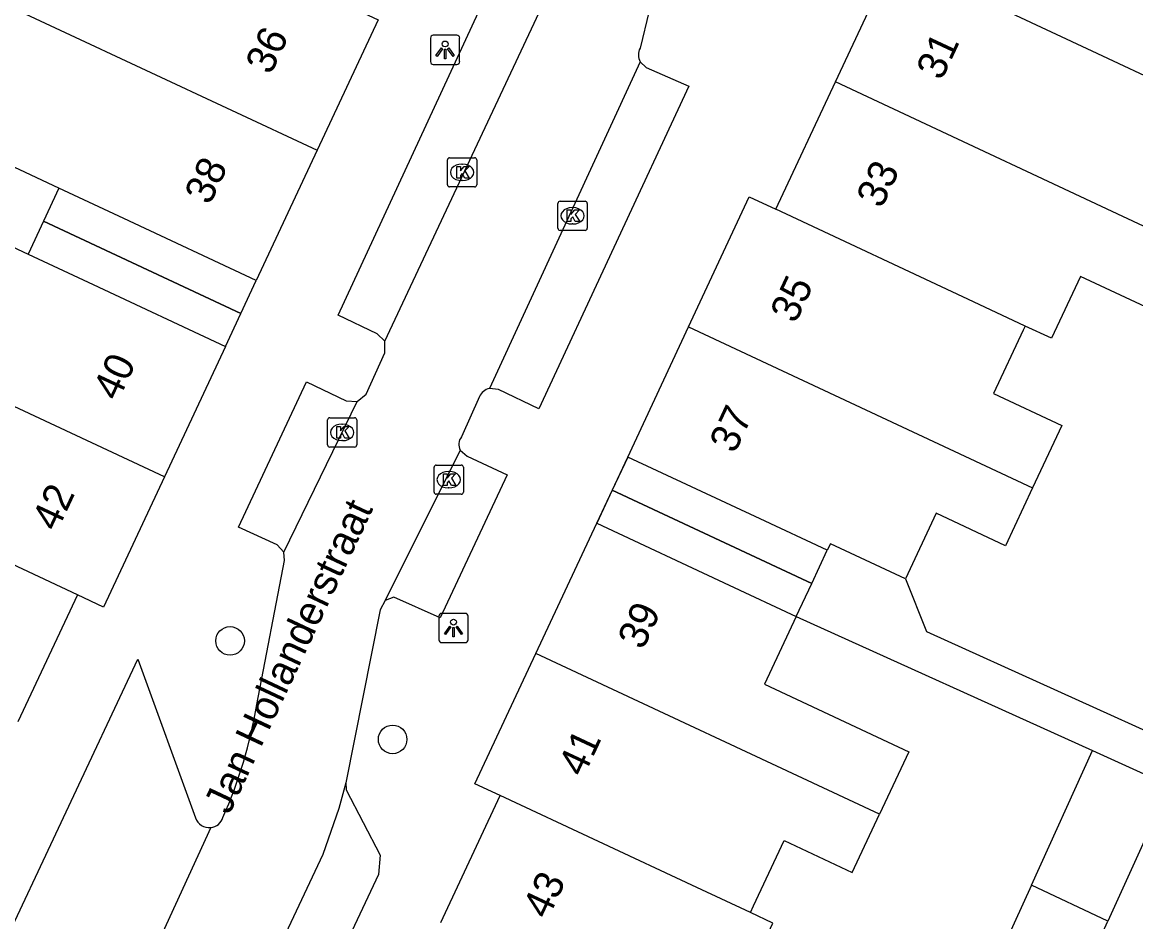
# Model space of a CAD drawing. Extents: x 159822 to 160765, y 380693 to 381634.
# Drawn here: x 160203.01 to 160241.09, y 381357.05 to 381387.82 of the extents above; entities that cross this region are included whole.
import ezdxf

# ---------------------------------------------------------------- set-up
doc = ezdxf.new("R2010")
doc.units = 0
for name, color, linetype in [('IMGEO_Boom', 7, 'Continuous'), ('IMGEO_Kolk', 7, 'Continuous'), ('IMGEO_Lichtpunt', 7, 'Continuous'), ('IMGEO_Openbare_ruimte_label', 7, 'Continuous'), ('IMGEO_Pand', 7, 'Continuous'), ('IMGEO_Pand_nummerreeks', 7, 'Continuous'), ('IMGEO_Pand_overbouw', 7, 'Continuous'), ('IMGEO_Rijbaan_lokaal_open', 7, 'Continuous'), ('IMGEO_Voetpad_halfverhard', 7, 'Continuous'), ('IMGEO_Voetpad_open', 7, 'Continuous')]:
    doc.layers.add(name, color=color, linetype=linetype)

msp = doc.modelspace()

# ---------------------------------------------------------------- linework, layer by layer
at = {"layer": 'IMGEO_Boom'}
for centre in [(160210.114, 381366.66), (160215.674, 381363.289)]:
    msp.add_circle(centre, 0.489, dxfattribs=at)
at = {"layer": 'IMGEO_Kolk'}
for p, q in [((160217.548, 381382.259), (160217.548, 381383.111)), ((160217.623, 381383.185), (160218.475, 381383.185)), ((160218.036, 381382.965), (160218.061, 381382.965)), ((160218.549, 381383.111), (160218.549, 381382.259)), ((160218.475, 381382.185), (160217.623, 381382.185)), ((160218.059, 381382.405), (160218.034, 381382.405)), ((160221.327, 381380.772), (160221.327, 381381.624)), ((160221.402, 381381.698), (160222.254, 381381.698)), ((160221.815, 381381.478), (160221.84, 381381.478)), ((160222.328, 381381.624), (160222.328, 381380.772)), ((160222.254, 381380.698), (160221.402, 381380.698)), ((160221.838, 381380.918), (160221.813, 381380.918)), ((160213.448, 381373.363), (160213.448, 381374.215)), ((160213.523, 381374.289), (160214.375, 381374.289)), ((160214.449, 381374.215), (160214.449, 381373.363)), ((160213.936, 381374.069), (160213.961, 381374.069)), ((160213.959, 381373.509), (160213.934, 381373.509)), ((160214.375, 381373.289), (160213.523, 381373.289)), ((160217.091, 381371.747), (160217.091, 381372.599)), ((160217.166, 381372.673), (160218.018, 381372.673)), ((160218.092, 381372.599), (160218.092, 381371.747)), ((160217.579, 381372.453), (160217.604, 381372.453)), ((160217.602, 381371.893), (160217.577, 381371.893)), ((160218.018, 381371.673), (160217.166, 381371.673))]:
    msp.add_line(p, q, dxfattribs=at)
for points in [[(160217.548, 381382.259), (160217.548, 381383.111)], [(160217.623, 381383.185), (160218.475, 381383.185)], [(160217.869, 381382.885), (160217.992, 381382.885), (160217.992, 381382.734), (160218.122, 381382.885), (160218.286, 381382.885), (160218.14, 381382.734), (160218.293, 381382.485), (160218.141, 381382.485), (160218.056, 381382.649), (160217.992, 381382.582), (160217.992, 381382.485), (160217.869, 381382.485), (160217.869, 381382.885)], [(160218.549, 381383.111), (160218.549, 381382.259)], [(160218.475, 381382.185), (160217.623, 381382.185)], [(160221.327, 381380.772), (160221.327, 381381.624)], [(160221.402, 381381.698), (160222.254, 381381.698)], [(160221.648, 381381.398), (160221.771, 381381.398), (160221.771, 381381.247), (160221.901, 381381.398), (160222.065, 381381.398), (160221.919, 381381.247), (160222.072, 381380.998), (160221.92, 381380.998), (160221.835, 381381.162), (160221.771, 381381.095), (160221.771, 381380.998), (160221.648, 381380.998), (160221.648, 381381.398)], [(160222.328, 381381.624), (160222.328, 381380.772)], [(160222.254, 381380.698), (160221.402, 381380.698)], [(160213.448, 381373.363), (160213.448, 381374.215)], [(160213.523, 381374.289), (160214.375, 381374.289)], [(160214.449, 381374.215), (160214.449, 381373.363)], [(160213.769, 381373.989), (160213.892, 381373.989), (160213.892, 381373.838), (160214.022, 381373.989), (160214.186, 381373.989), (160214.04, 381373.838), (160214.193, 381373.589), (160214.041, 381373.589), (160213.956, 381373.753), (160213.892, 381373.686), (160213.892, 381373.589), (160213.769, 381373.589), (160213.769, 381373.989)], [(160214.375, 381373.289), (160213.523, 381373.289)], [(160217.091, 381371.747), (160217.091, 381372.599)], [(160217.166, 381372.673), (160218.018, 381372.673)], [(160218.092, 381372.599), (160218.092, 381371.747)], [(160217.412, 381372.373), (160217.535, 381372.373), (160217.535, 381372.222), (160217.665, 381372.373), (160217.829, 381372.373), (160217.683, 381372.222), (160217.836, 381371.973), (160217.684, 381371.973), (160217.599, 381372.137), (160217.535, 381372.07), (160217.535, 381371.973), (160217.412, 381371.973), (160217.412, 381372.373)], [(160218.018, 381371.673), (160217.166, 381371.673)]]:
    msp.add_lwpolyline(points, dxfattribs=at)
for centre, start, end in [((160217.625, 381383.109), 91.552, 178.448), ((160217.625, 381383.109), 91.552, 178.448), ((160218.473, 381383.109), 1.552, 88.448), ((160218.473, 381383.109), 1.552, 88.448), ((160217.625, 381382.261), 181.552, 268.448), ((160217.625, 381382.261), 181.552, 268.448), ((160218.473, 381382.261), 271.552, 358.448), ((160218.473, 381382.261), 271.552, 358.448), ((160221.404, 381381.622), 91.552, 178.448), ((160221.404, 381381.622), 91.552, 178.448), ((160222.252, 381381.622), 1.552, 88.448), ((160222.252, 381381.622), 1.552, 88.448), ((160221.404, 381380.774), 181.552, 268.448), ((160221.404, 381380.774), 181.552, 268.448), ((160222.252, 381380.774), 271.552, 358.448), ((160222.252, 381380.774), 271.552, 358.448), ((160213.525, 381374.213), 91.552, 178.448), ((160213.525, 381374.213), 91.552, 178.448), ((160214.373, 381374.213), 1.552, 88.448), ((160214.373, 381374.213), 1.552, 88.448), ((160213.525, 381373.365), 181.552, 268.448), ((160213.525, 381373.365), 181.552, 268.448), ((160214.373, 381373.365), 271.552, 358.448), ((160214.373, 381373.365), 271.552, 358.448), ((160217.168, 381372.597), 91.552, 178.448), ((160217.168, 381372.597), 91.552, 178.448), ((160218.016, 381372.597), 1.552, 88.448), ((160218.016, 381372.597), 1.552, 88.448), ((160217.168, 381371.749), 181.552, 268.448), ((160217.168, 381371.749), 181.552, 268.448), ((160218.016, 381371.749), 271.552, 358.448), ((160218.016, 381371.749), 271.552, 358.448)]:
    msp.add_arc(centre, 0.0765, start, end, dxfattribs=at)
for centre, major_axis, ratio, start_param, end_param in [((160218.035, 381382.685), (-0.387, 0.002), 0.722429, 4.712389, 7.853982), ((160218.06, 381382.685), (-0.39, 0.002), 0.717154, 1.570796, 4.712389), ((160221.814, 381381.198), (-0.387, 0.002), 0.722429, 4.712389, 7.853982), ((160221.839, 381381.198), (-0.39, 0.002), 0.717154, 1.570796, 4.712389), ((160213.935, 381373.789), (-0.387, 0.002), 0.722429, 4.712389, 7.853982), ((160213.96, 381373.789), (-0.39, 0.002), 0.717154, 1.570796, 4.712389), ((160217.578, 381372.173), (-0.387, 0.002), 0.722429, 4.712389, 7.853982), ((160217.603, 381372.173), (-0.39, 0.002), 0.717154, 1.570796, 4.712389)]:
    msp.add_ellipse(centre, major_axis=major_axis, ratio=ratio, start_param=start_param, end_param=end_param, dxfattribs=at)
at = {"layer": 'IMGEO_Lichtpunt'}
for p, q in [((160216.97, 381387.277), (160216.97, 381386.47)), ((160216.97, 381387.277), (160216.97, 381386.47)), ((160217.872, 381387.372), (160217.064, 381387.372)), ((160217.872, 381387.372), (160217.064, 381387.372)), ((160217.966, 381386.47), (160217.966, 381387.277)), ((160217.966, 381386.47), (160217.966, 381387.277)), ((160217.064, 381386.376), (160217.872, 381386.376)), ((160217.064, 381386.376), (160217.872, 381386.376)), ((160217.257, 381367.503), (160217.257, 381366.696)), ((160217.257, 381367.503), (160217.257, 381366.696)), ((160218.159, 381367.598), (160217.351, 381367.598)), ((160218.159, 381367.598), (160217.351, 381367.598)), ((160218.253, 381366.696), (160218.253, 381367.503)), ((160218.253, 381366.696), (160218.253, 381367.503)), ((160217.351, 381366.602), (160218.159, 381366.602)), ((160217.351, 381366.602), (160218.159, 381366.602))]:
    msp.add_line(p, q, dxfattribs=at)
for points in [[(160217.344, 381386.941), (160217.383, 381386.913), (160217.195, 381386.651), (160217.157, 381386.678), (160217.344, 381386.941)], [(160217.446, 381386.893), (160217.493, 381386.893), (160217.493, 381386.571), (160217.446, 381386.571), (160217.446, 381386.893)], [(160217.556, 381386.913), (160217.594, 381386.94), (160217.781, 381386.678), (160217.742, 381386.65), (160217.556, 381386.913)], [(160217.631, 381367.167), (160217.67, 381367.139), (160217.482, 381366.877), (160217.444, 381366.904), (160217.631, 381367.167)], [(160217.733, 381367.119), (160217.78, 381367.119), (160217.78, 381366.797), (160217.733, 381366.797), (160217.733, 381367.119)], [(160217.843, 381367.139), (160217.881, 381367.166), (160218.068, 381366.904), (160218.029, 381366.876), (160217.843, 381367.139)]]:
    msp.add_lwpolyline(points, dxfattribs=at)
for centre in [(160217.469, 381387.075), (160217.756, 381367.301)]:
    msp.add_circle(centre, 0.0994, dxfattribs=at)
for centre, start, end in [((160217.064, 381387.277), 90, 180), ((160217.064, 381387.277), 90, 180), ((160217.872, 381387.277), 0, 90), ((160217.872, 381387.277), 0, 90), ((160217.064, 381386.47), 180, 270), ((160217.064, 381386.47), 180, 270), ((160217.872, 381386.47), 270, 0), ((160217.872, 381386.47), 270, 360), ((160217.351, 381367.503), 90, 180), ((160217.351, 381367.503), 90, 180), ((160218.159, 381367.503), 0, 90), ((160218.159, 381367.503), 0, 90), ((160217.351, 381366.696), 180, 270), ((160217.351, 381366.696), 180, 270), ((160218.159, 381366.696), 270, 0), ((160218.159, 381366.696), 270, 360)]:
    msp.add_arc(centre, 0.0946, start, end, dxfattribs=at)
at = {"layer": 'IMGEO_Pand'}
for points in [[(160230.816, 381385.775), (160232.802, 381390.02)], [(160232.802, 381390.02), (160239.584, 381386.846), (160242.315, 381385.568)], [(160201.367, 381388.93), (160213.096, 381383.444)], [(160214.351, 381388.288), (160215.179, 381387.898), (160213.096, 381383.444)], [(160228.778, 381381.421), (160230.816, 381385.775)], [(160242.638, 381380.241), (160230.816, 381385.775)], [(160211.011, 381378.985), (160206.483, 381381.104), (160204.259, 381382.144), (160201.582, 381383.397)], [(160213.096, 381383.444), (160211.011, 381378.985)], [(160225.791, 381377.397), (160227.869, 381381.844), (160228.778, 381381.421)], [(160237.306, 381377.428), (160235.539, 381378.255), (160228.778, 381381.421)], [(160200.575, 381381.119), (160203.204, 381379.889), (160205.428, 381378.849), (160209.956, 381376.73)], [(160242.638, 381380.241), (160241.592, 381378.006), (160239.195, 381379.127), (160238.203, 381377.008), (160237.306, 381377.428)], [(160207.872, 381372.274), (160196.142, 381377.759)], [(160223.712, 381372.948), (160225.791, 381377.397)], [(160225.791, 381377.397), (160237.562, 381371.892)], [(160237.306, 381377.428), (160237.238, 381377.284), (160236.223, 381375.116), (160238.559, 381374.023), (160237.562, 381371.892)], [(160209.956, 381376.73), (160207.872, 381372.274)], [(160233.214, 381368.778), (160230.643, 381369.981), (160230.539, 381369.758), (160228.242, 381370.831), (160223.712, 381372.948)], [(160204.893, 381368.234), (160197.962, 381371.478), (160195.534, 381372.615)], [(160207.872, 381372.274), (160205.787, 381367.816), (160204.893, 381368.234)], [(160237.562, 381371.892), (160236.635, 381369.912), (160234.264, 381371.022), (160233.214, 381368.778)], [(160220.571, 381366.228), (160222.653, 381370.683)], [(160222.653, 381370.683), (160227.184, 381368.566), (160229.479, 381367.494)], [(160204.893, 381368.234), (160202.861, 381363.891)], [(160229.479, 381367.494), (160228.393, 381365.175), (160233.323, 381362.867), (160232.325, 381360.734)], [(160219.354, 381361.369), (160218.489, 381361.773), (160220.571, 381366.228)], [(160232.325, 381360.734), (160220.571, 381366.228)], [(160237.517, 381358.299), (160239.61, 381362.906)], [(160239.61, 381362.906), (160242.241, 381361.71), (160240.135, 381357.076)], [(160217.324, 381357.031), (160219.354, 381361.369)], [(160227.909, 381357.365), (160226.078, 381358.222), (160219.354, 381361.369)], [(160227.909, 381357.365), (160228.016, 381357.594), (160229.062, 381359.831), (160231.392, 381358.741), (160232.325, 381360.734)], [(160237.517, 381358.299), (160236.096, 381355.175), (160238.727, 381353.98)], [(160240.135, 381357.076), (160237.517, 381358.299)], [(160230.136, 381353.883), (160227.741, 381355.003), (160228.678, 381357.005), (160227.909, 381357.365)], [(160238.727, 381353.98), (160240.135, 381357.076)]]:
    msp.add_lwpolyline(points, dxfattribs=at)
at = {"layer": 'IMGEO_Pand_overbouw'}
for points in [[(160204.259, 381382.144), (160203.732, 381381.017), (160210.484, 381377.858), (160211.011, 381378.985), (160206.483, 381381.104)], [(160203.204, 381379.889), (160205.428, 381378.849), (160209.956, 381376.73), (160210.484, 381377.858), (160203.732, 381381.017)], [(160230.539, 381369.758), (160228.242, 381370.831), (160223.712, 381372.948), (160223.183, 381371.816), (160230.009, 381368.626)], [(160222.653, 381370.683), (160227.184, 381368.566), (160229.479, 381367.494), (160230.009, 381368.626), (160223.183, 381371.816)]]:
    msp.add_lwpolyline(points, close=True, dxfattribs=at)
at = {"layer": 'IMGEO_Rijbaan_lokaal_open'}
for points in [[(160224.442, 381388.208), (160224.134, 381386.932)], [(160215.407, 381376.905), (160220.689, 381388.147)], [(160224.142, 381386.468), (160218.985, 381375.292)], [(160214.463, 381374.849), (160214.768, 381375.103), (160215.403, 381376.51), (160215.407, 381376.905)], [(160211.952, 381369.689), (160214.463, 381374.849)], [(160218.643, 381375.016), (160218.024, 381373.638)], [(160217.985, 381373.181), (160215.421, 381368.045)], [(160211.032, 381364.48), (160211.979, 381369.41), (160211.952, 381369.689)], [(160215.421, 381368.045), (160215.246, 381367.718), (160214.068, 381361.802)], [(160214.068, 381361.802), (160213.839, 381360.932), (160213.284, 381359.351), (160199.639, 381330.369)], [(160209.453, 381360.273), (160197.039, 381333.242)]]:
    msp.add_lwpolyline(points, dxfattribs=at)
for centre, radius, start, end in [((160224.582, 381386.708), 0.501, 153.3805, 208.595), ((160219.094, 381374.807), 0.497, 102.6597, 155.1486), ((160218.364, 381373.379), 0.427, 142.6761, 207.5684), ((160194.763, 381367.268), 16.506, 336.2558, 350.2749), ((160209.4, 381360.762), 0.492, 276.1641, 343.4201)]:
    msp.add_arc(centre, radius, start, end, dxfattribs=at)
at = {"layer": 'IMGEO_Voetpad_halfverhard'}
for points in [[(160233.214, 381368.778), (160233.937, 381366.978), (160242.892, 381362.918), (160244.042, 381365.269), (160245.441, 381368.216)], [(160229.479, 381367.494), (160239.61, 381362.906)]]:
    msp.add_lwpolyline(points, dxfattribs=at)
at = {"layer": 'IMGEO_Voetpad_open'}
for points in [[(160215.407, 381376.905), (160215.148, 381377.161), (160213.806, 381377.796), (160218.892, 381388.787), (160220.289, 381388.152), (160220.689, 381388.147)], [(160224.142, 381386.468), (160224.348, 381386.265), (160225.799, 381385.637), (160220.676, 381374.594), (160219.298, 381375.256), (160218.985, 381375.292)], [(160209.956, 381376.73), (160211.011, 381378.985)], [(160211.952, 381369.689), (160211.724, 381369.947), (160210.405, 381370.544), (160212.728, 381375.521), (160214.084, 381374.875), (160214.463, 381374.849)], [(160217.985, 381373.181), (160218.222, 381372.975), (160219.594, 381372.342), (160217.295, 381367.451), (160215.719, 381368.156), (160215.421, 381368.045)], [(160222.653, 381370.683), (160223.712, 381372.948)], [(160197.039, 381333.242), (160194.699, 381339.927), (160206.957, 381366.034), (160208.932, 381360.611)], [(160214.068, 381361.802), (160214.09, 381361.566), (160215.252, 381359.334), (160215.185, 381358.665), (160203.252, 381333.315)]]:
    msp.add_lwpolyline(points, dxfattribs=at)
msp.add_arc((160209.402, 381360.765), 0.495, 198.1564, 275.8964, dxfattribs=at)

# ---------------------------------------------------------------- texts
at = {"layer": 'IMGEO_Openbare_ruimte_label'}
msp.add_text('Jan Hollanderstraat', height=1, rotation=64.8446, dxfattribs=at).set_placement((160210.087, 381360.688))
at = {"layer": 'IMGEO_Pand_nummerreeks'}
for s, rotation, p in [('36', 64.9377, (160211.504, 381385.989)), ('31', 64.9226, (160234.445, 381385.793)), ('38', 64.9377, (160209.421, 381381.536)), ('33', 64.9218, (160232.397, 381381.416)), ('35', 64.9562, (160229.451, 381377.482)), ('40', 64.9349, (160206.282, 381374.824)), ('37', 64.9539, (160227.373, 381373.035)), ('42', 64.9349, (160204.195, 381370.361)), ('39', 64.9514, (160224.233, 381366.319)), ('41', 64.9505, (160222.199, 381361.965)), ('43', 64.9218, (160220.979, 381357.102))]:
    msp.add_text(s, height=1, rotation=rotation, dxfattribs=at).set_placement(p)

doc.saveas('drawing.dxf')
